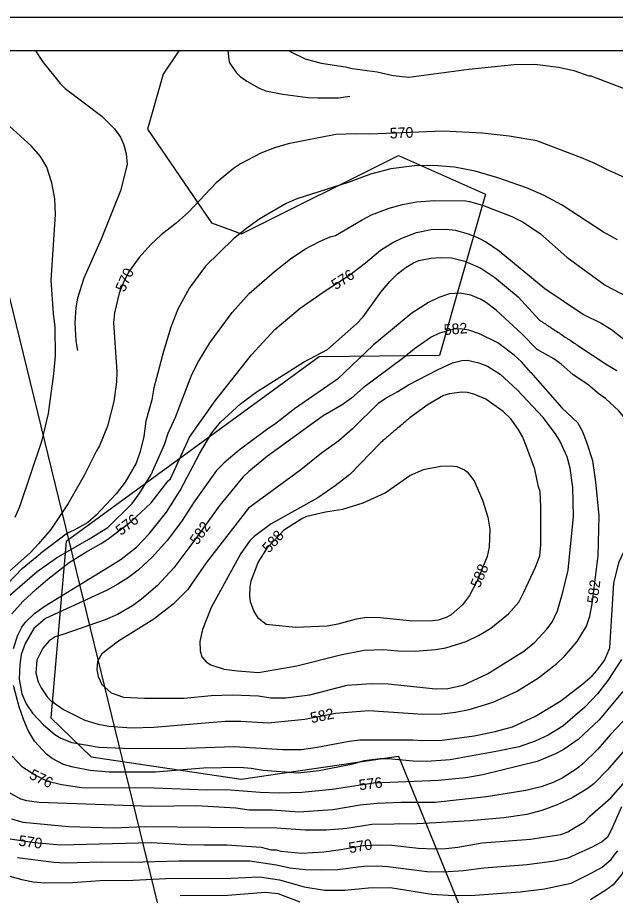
# Model space of a CAD drawing. Extents: x -709418 to -703832, y -1161719 to -1157826.
# Drawn here: x -707130 to -706679, y -1158488 to -1157826 of the extents above; entities that cross this region are included whole.
import ezdxf

# ---------------------------------------------------------------- set-up
doc = ezdxf.new("R2010")
doc.units = 0
for name, color, linetype in [('120_vrstevnice hlavní', 7, 'Continuous'), ('121_vrstevnice hlavní_popis', 7, 'Continuous'), ('122_vrstevnice základní', 7, 'Continuous'), ('124_vrstevnice doplňková', 7, 'Continuous'), ('514 odvodnění - LPIS', 7, 'Continuous'), ('723_radioreléová trasa_UAP', 7, 'Continuous'), ('800_mřížka', 7, 'Continuous')]:
    doc.layers.add(name, color=color, linetype=linetype)

msp = doc.modelspace()

# ---------------------------------------------------------------- linework, layer by layer
at = {"layer": '120_vrstevnice hlavní'}
for points in [[(-706644.97, -1157958.54), (-706684.12, -1157941.11), (-706695.12, -1157935.54), (-706704.83, -1157931.54), (-706738.41, -1157918.53), (-706759.27, -1157915.1), (-706779.84, -1157912.82), (-706809.27, -1157911.39), (-706864.41, -1157913.53), (-706874.7, -1157913.25), (-706890.13, -1157913.82), (-706926.13, -1157920.96), (-706936.42, -1157923.96), (-706946.7, -1157927.82), (-706962.13, -1157935.96), (-706967.28, -1157939.39), (-706980.57, -1157950.37), (-707001.42, -1157972.54), (-707010.71, -1157980.68), (-707021.85, -1157989.54), (-707029.71, -1157996.82), (-707038.56, -1158006.54), (-707046.57, -1158017.68), (-707050.71, -1158026.11), (-707053.57, -1158033.54), (-707057.28, -1158048.4), (-707057.85, -1158055.83), (-707055.42, -1158092.97), (-707055.71, -1158100.4), (-707057.57, -1158115.26), (-707062.57, -1158133.83), (-707068.57, -1158148.69), (-707070.85, -1158152.4), (-707079.99, -1158170.98), (-707092.14, -1158192.12), (-707105.28, -1158211.83), (-707114.43, -1158222.69), (-707120.85, -1158229.41), (-707141.04, -1158247.39)], [(-706749.7, -1158064.18), (-706769.12, -1158046.4), (-706776.41, -1158040.83), (-706780.41, -1158038.4), (-706788.41, -1158035.11), (-706796.41, -1158033.54), (-706804.41, -1158034.11), (-706812.41, -1158036.68), (-706820.27, -1158040.54), (-706832.7, -1158048.68), (-706861.98, -1158072.69), (-706888.99, -1158098.4), (-706921.42, -1158120.83), (-706935.42, -1158131.97), (-706942.42, -1158136.55), (-706963.13, -1158151.97), (-706974.42, -1158161.4), (-706980.28, -1158167.4), (-706997.13, -1158190.83), (-707006.13, -1158205.12), (-707017.14, -1158219.83), (-707028.71, -1158232.69), (-707039.42, -1158242.55), (-707046.71, -1158247.98), (-707054.71, -1158253.12), (-707062.71, -1158257.55), (-707109.21, -1158278.98)], [(-706699.98, -1158102.54), (-706711.01, -1158095.12), (-706720.01, -1158087.02), (-706725.69, -1158083.11), (-706738.26, -1158075.97), (-706749.7, -1158064.18)], [(-706683.4, -1158301.12), (-706680.45, -1158252.07), (-706676.26, -1158236.15), (-706669.12, -1158220.69), (-706664.12, -1158210.41), (-706659.83, -1158200.12), (-706656.55, -1158189.83), (-706654.55, -1158179.55), (-706653.83, -1158169.26), (-706655.4, -1158158.97), (-706658.69, -1158148.69), (-706664.12, -1158138.4), (-706667.55, -1158133.26), (-706676.55, -1158122.26), (-706686.69, -1158112.97), (-706691.41, -1158109.83), (-706699.98, -1158102.54)], [(-707109.21, -1158278.98), (-707118, -1158286.55), (-707124.71, -1158297.7), (-707127.71, -1158306.12), (-707128.71, -1158313.55), (-707129, -1158324.7), (-707127, -1158335.84), (-707123.85, -1158343.27), (-707119.14, -1158350.41), (-707110.85, -1158359.27), (-707102.28, -1158366.41), (-707097.71, -1158369.13), (-707089.28, -1158372.56), (-707068.71, -1158375.99), (-707044.71, -1158377.13), (-707002.99, -1158376.84), (-706966.99, -1158375.41), (-706930.42, -1158377.7), (-706916.13, -1158377.7), (-706904.13, -1158376.13), (-706880.13, -1158371.56), (-706872.13, -1158370.56), (-706832.13, -1158370.41), (-706824.7, -1158370.98), (-706809.84, -1158370.7), (-706785.84, -1158367.41), (-706769.84, -1158364.27), (-706756.98, -1158360.56), (-706739.55, -1158352.7), (-706720.41, -1158341.13), (-706703.69, -1158328.12), (-706696.69, -1158322.12), (-706693.12, -1158318.12), (-706687.55, -1158310.55), (-706683.4, -1158301.12)], [(-707137.57, -1158444.84), (-707117.57, -1158447.99), (-707097.57, -1158449.56), (-707029.56, -1158447.99), (-707002.71, -1158449.42), (-706989.85, -1158449.7), (-706972.42, -1158449.7), (-706946.42, -1158451.56), (-706938.99, -1158453.42), (-706935.27, -1158453.42), (-706931.56, -1158454.42), (-706915.84, -1158455.85), (-706899.27, -1158454.99), (-706886.41, -1158453.27), (-706869.27, -1158450.27), (-706856.41, -1158449.56), (-706847.84, -1158449.84), (-706827.84, -1158452.13), (-706815.84, -1158452.7), (-706807.27, -1158452.42), (-706798.12, -1158451.42), (-706779.84, -1158448.27), (-706743.27, -1158445.42), (-706720.41, -1158441.84), (-706715.14, -1158439.99), (-706709.83, -1158436.64), (-706702.58, -1158432.45), (-706698.39, -1158427.98), (-706682.76, -1158414.3), (-706626.94, -1158350.91)]]:
    msp.add_lwpolyline(points, dxfattribs=at)
at = {"layer": '122_vrstevnice základní'}
for points in [[(-706925.25, -1157850.62), (-706923.56, -1157851.82), (-706913.27, -1157856.67), (-706901.27, -1157860.1), (-706882.99, -1157862.82), (-706877.84, -1157864.1), (-706858.98, -1157866.68), (-706846.98, -1157869.25), (-706834.98, -1157870.53), (-706789.84, -1157864.53), (-706755.55, -1157861.1), (-706740.12, -1157860.82), (-706722.12, -1157863.1), (-706710.69, -1157865.53), (-706699.26, -1157869.53), (-706697.83, -1157869.53), (-706662.12, -1157883.1)], [(-707132.14, -1158202.41), (-707128.71, -1158194.41), (-707111.71, -1158144.4), (-707107, -1158124.4), (-707102.85, -1158094.4), (-707101.71, -1158080.69), (-707101.85, -1158059.26), (-707103.28, -1158048.97), (-707105, -1158023.82), (-707101.71, -1157974.11), (-707102.28, -1157962.39), (-707104.42, -1157950.39), (-707108.14, -1157938.39), (-707113, -1157930.39), (-707119.85, -1157922.53), (-707136.43, -1157907.53)], [(-706677.55, -1157993.25), (-706688.12, -1157987.39), (-706719.41, -1157967.11), (-706733.55, -1157959.68), (-706746.41, -1157954.11), (-706767.84, -1157946.54), (-706784.98, -1157941.39), (-706800.7, -1157938.54), (-706816.41, -1157937.25), (-706830.7, -1157937.54), (-706848.7, -1157939.68), (-706864.13, -1157943.68), (-706880.98, -1157950.11), (-706919.56, -1157962.39), (-706927.56, -1157965.82), (-706947.56, -1157977.39), (-706956.42, -1157983.68), (-706967.42, -1157992.54), (-706988.56, -1158013.11), (-707000.56, -1158029.4), (-707009.42, -1158045.54), (-707014.71, -1158059.26), (-707020.28, -1158077.54), (-707027.42, -1158104.97), (-707028.99, -1158114.11), (-707033.42, -1158130.12), (-707035.14, -1158141.55), (-707037.71, -1158152.97), (-707040.71, -1158161.83), (-707049.14, -1158175.98), (-707055.99, -1158184.98), (-707070.99, -1158201.12), (-707077.42, -1158206.41), (-707087.57, -1158212.41), (-707092.71, -1158214.69), (-707112.89, -1158229.79)], [(-707137.96, -1158262.79), (-707115.41, -1158243.48), (-707100.89, -1158233.14), (-707076.42, -1158218.98), (-707062.14, -1158210.41), (-707043.85, -1158192.26), (-707038.56, -1158184.83), (-707029.56, -1158170.26), (-707019.42, -1158147.69), (-707016.71, -1158139.26), (-707011.13, -1158126.97), (-706998.71, -1158094.97), (-706993.85, -1158084.97), (-706985.28, -1158070.97), (-706968.42, -1158048.11), (-706955.56, -1158033.82), (-706936.56, -1158017.25), (-706924.42, -1158007.68), (-706913.56, -1158000.4), (-706902.42, -1157994.54), (-706894.42, -1157991.11), (-706890.41, -1157989.97), (-706870.41, -1157978.11), (-706863.27, -1157974.54), (-706849.84, -1157969.39), (-706839.84, -1157966.68), (-706829.27, -1157964.68), (-706815.55, -1157963.68), (-706792.12, -1157963.97), (-706789.27, -1157964.39), (-706779.55, -1157967.25), (-706757.27, -1157975.82), (-706748.69, -1157979.97), (-706735.69, -1157988.82), (-706715.98, -1158006.4)], [(-707107.43, -1158249.27), (-707091.39, -1158236.77), (-707078.83, -1158228.95), (-707067.28, -1158222.26), (-707062.14, -1158218.98), (-707044.57, -1158205.69), (-707029.56, -1158191.69), (-707016.56, -1158175.12), (-707014.85, -1158173.69), (-707000.56, -1158142.12), (-706981.13, -1158114.69), (-706953.85, -1158079.97), (-706936.13, -1158060.97), (-706916.99, -1158044.83), (-706898.99, -1158032.25), (-706879.56, -1158019.68), (-706867.84, -1158010.68), (-706856.41, -1158000.97), (-706847.27, -1157995.25), (-706840.41, -1157991.97), (-706829.27, -1157987.82), (-706818.12, -1157985.54), (-706806.98, -1157985.25), (-706799.84, -1157986.11), (-706789.55, -1157988.97), (-706782.7, -1157991.68), (-706776.41, -1157995.11), (-706766.98, -1158001.68), (-706732.41, -1158029.97), (-706703.35, -1158049.64)], [(-707109.43, -1158269.41), (-707060.14, -1158239.26), (-707052.14, -1158234.12), (-707040.56, -1158225.12), (-707030.99, -1158215.12), (-707017.99, -1158198.83), (-707007.56, -1158182.4), (-706992.71, -1158154.12), (-706983.85, -1158138.97), (-706977.28, -1158130.83), (-706962.13, -1158116.97), (-706950.27, -1158108.11), (-706914.56, -1158085.69), (-706896.42, -1158076.11), (-706874.56, -1158056.68), (-706869.56, -1158051.26), (-706856.27, -1158032.82), (-706849.41, -1158024.68), (-706843.56, -1158018.97), (-706836.98, -1158013.82), (-706831.55, -1158010.54), (-706827.41, -1158008.82), (-706818.41, -1158007.11), (-706811.55, -1158006.68), (-706802.98, -1158006.97), (-706792.7, -1158009.4), (-706780.7, -1158014.68), (-706770.27, -1158021.68), (-706752.69, -1158036.25), (-706736.69, -1158053.7)], [(-706715.98, -1158006.4), (-706686.83, -1158027.4), (-706668.97, -1158036.68), (-706660.97, -1158039.97), (-706638.97, -1158045.54), (-706619.69, -1158051.4), (-706609.83, -1158058.4), (-706593.26, -1158074.54), (-706580.97, -1158085.11), (-706572.4, -1158088.83), (-706560.4, -1158089.83), (-706558.54, -1158089.4), (-706546.97, -1158082.4), (-706528.83, -1158057.54), (-706496.36, -1158003.45)], [(-706703.35, -1158049.64), (-706689.83, -1158056.12), (-706682.12, -1158060.97), (-706661.26, -1158077.4)], [(-706742.98, -1158093.32), (-706749.96, -1158085.22), (-706755.54, -1158080.2), (-706767.84, -1158071.11), (-706781.84, -1158064.26), (-706789.84, -1158061.4), (-706796.41, -1158060.4), (-706801.55, -1158060.68), (-706811.84, -1158063.68), (-706818.27, -1158066.83), (-706830.88, -1158075.52), (-706839.13, -1158082.26), (-706869.56, -1158104.83), (-706878.27, -1158112.69), (-706885.27, -1158117.69), (-706899.84, -1158125.97), (-706941.85, -1158156.55), (-706955.85, -1158168.12), (-706960.28, -1158172.4), (-706977.7, -1158193.4), (-706995.71, -1158218.69), (-707012.28, -1158240.69), (-707024.71, -1158253.98), (-707036.71, -1158264.27), (-707043.57, -1158269.27), (-707054.99, -1158275.98), (-707064.14, -1158279.84), (-707096.14, -1158290.98), (-707102, -1158292.84)], [(-706706.83, -1158073.4), (-706685.4, -1158087.54), (-706678.12, -1158091.83)], [(-706857.7, -1158116.26), (-706852.98, -1158112.97), (-706843.41, -1158107.83), (-706835.27, -1158102.69), (-706813.55, -1158091.26), (-706802.12, -1158086.11), (-706794.98, -1158084.26), (-706790.7, -1158083.97), (-706782.27, -1158085.97), (-706775.84, -1158088.54), (-706766.12, -1158094.69), (-706753.27, -1158106.4), (-706733.84, -1158127.23)], [(-706742.98, -1158093.32), (-706719.55, -1158119.97), (-706707.55, -1158131.4)], [(-706746.08, -1158149.92), (-706749.21, -1158141.75), (-706752.69, -1158136.12), (-706758.12, -1158128.4), (-706763.84, -1158122.83), (-706776.98, -1158113.54), (-706786.12, -1158109.69), (-706790.7, -1158108.54), (-706795.27, -1158108.11), (-706804.41, -1158109.4), (-706808.98, -1158110.83), (-706820.41, -1158117.4), (-706833.98, -1158127.26)], [(-706857.7, -1158116.26), (-706877.56, -1158135.97), (-706887.84, -1158144.97), (-706900.99, -1158154.26), (-706916.56, -1158166.83), (-706956.13, -1158195.83), (-706988.13, -1158236.98), (-707002.13, -1158257.41), (-707012.99, -1158268.12), (-707027.56, -1158279.41), (-707054.14, -1158296.12), (-707066.71, -1158305.55), (-707069.99, -1158311.41), (-707070.57, -1158317.55), (-707069.57, -1158322.7), (-707066.71, -1158328.7), (-707059.57, -1158335.12), (-707050.42, -1158338.41), (-707034.42, -1158339.13), (-707004.71, -1158338.98), (-706984.13, -1158337.12), (-706968.13, -1158336.41), (-706948.42, -1158337.41), (-706939.13, -1158338.7), (-706927.85, -1158338.84), (-706909.84, -1158336.41), (-706881.56, -1158329.27), (-706863.56, -1158327.98), (-706850.7, -1158328.27), (-706814.7, -1158332.12), (-706805.55, -1158331.7), (-706794.12, -1158329.12), (-706775.84, -1158320.7), (-706748.41, -1158303.55), (-706740.12, -1158296.84), (-706730.84, -1158287.12), (-706726.98, -1158281.84), (-706722.84, -1158273.27), (-706718.84, -1158258.98), (-706714.79, -1158242.43), (-706710.83, -1158202.12), (-706711.26, -1158179.83), (-706713.26, -1158165.55), (-706715.55, -1158156.97), (-706720.84, -1158145.55), (-706724.31, -1158139.68), (-706733.84, -1158127.23)], [(-707102, -1158292.84), (-707106.57, -1158295.88), (-707111.18, -1158301.33), (-707115.83, -1158310.31), (-707116.43, -1158319.84), (-707114.85, -1158326.7), (-707112.57, -1158331.27), (-707108, -1158338.13), (-707104.85, -1158341.27), (-707104, -1158341.41), (-707103.28, -1158342.41), (-707095.57, -1158347.7), (-707079.57, -1158355.7), (-707069.57, -1158358.7), (-707061.57, -1158360.13), (-707044.42, -1158361.41), (-707027.56, -1158360.98), (-706973.56, -1158356.41), (-706961.85, -1158356.41), (-706941.27, -1158357.7), (-706913.56, -1158354.84), (-706890.41, -1158350.27), (-706865.27, -1158348.27), (-706824.41, -1158351.13), (-706810.12, -1158350.84), (-706799.84, -1158349.7), (-706789.55, -1158347.56), (-706771.55, -1158341.98), (-706753.84, -1158333.98), (-706737.26, -1158323.7), (-706723.41, -1158312.98), (-706717.26, -1158307.12), (-706708.12, -1158296.27), (-706701.12, -1158284.7), (-706698.46, -1158277.19), (-706696.78, -1158267.98), (-706692.18, -1158231.55), (-706691.34, -1158201.39), (-706693.85, -1158175.85), (-706696.36, -1158159.93), (-706700.55, -1158146.95), (-706703.9, -1158138.16), (-706707.55, -1158131.4)], [(-706855.96, -1158145.92), (-706879.7, -1158170.26), (-706890.56, -1158178.98), (-706903.84, -1158187.98), (-706938.99, -1158207.55), (-706951.85, -1158217.12), (-706955.27, -1158220.55), (-706961.85, -1158229.83), (-706984.13, -1158270.55), (-706990.71, -1158287.27), (-706992.71, -1158296.41), (-706992.42, -1158303.27), (-706991.28, -1158307.84), (-706987.99, -1158311.7), (-706984.42, -1158313.98), (-706974.42, -1158317.12), (-706964.42, -1158318.55), (-706948.42, -1158319.7), (-706919.56, -1158314.55), (-706886.7, -1158306.41), (-706868.7, -1158302.84), (-706853.84, -1158302.41), (-706843.27, -1158303.41), (-706830.41, -1158303.7), (-706814.98, -1158302.41), (-706807.27, -1158301.12), (-706791.84, -1158296.27), (-706781.98, -1158291.55), (-706773.12, -1158286.12), (-706759.84, -1158275.55), (-706752.06, -1158266.72), (-706748.29, -1158259.19), (-706739.53, -1158240.11)], [(-706739.53, -1158240.11), (-706736.15, -1158231.55), (-706735.41, -1158223.26), (-706735.55, -1158194.98), (-706736, -1158183.25), (-706737.12, -1158179.62), (-706739.91, -1158166.22), (-706746.08, -1158149.92)], [(-706790.98, -1158168.26), (-706785.7, -1158174.98), (-706779.57, -1158189.61), (-706775.55, -1158202.41), (-706773.98, -1158211.55), (-706774.55, -1158225.26), (-706775.98, -1158232.12), (-706783.41, -1158250.41), (-706789.27, -1158261.69), (-706794.55, -1158268.55), (-706803.12, -1158276.12), (-706806.98, -1158278.27), (-706812.98, -1158280.12), (-706818.98, -1158280.84), (-706834.7, -1158280.69), (-706856.7, -1158278.41), (-706866.7, -1158278.27), (-706874.7, -1158279.41), (-706888.7, -1158283.27), (-706896.7, -1158284.69), (-706920.7, -1158285.84), (-706942.7, -1158283.41), (-706948.56, -1158278.84), (-706952.13, -1158273.27), (-706954.56, -1158266.41), (-706955.13, -1158261.84), (-706954.85, -1158254.98), (-706953.99, -1158250.41), (-706948.85, -1158236.69), (-706941.42, -1158225.26), (-706928.84, -1158211.69), (-706915.84, -1158203.55), (-706911.99, -1158201.69), (-706897.85, -1158198.52), (-706884.99, -1158196.4), (-706869.56, -1158191.69), (-706852.98, -1158184.26), (-706834.27, -1158170.98), (-706824.13, -1158166.55), (-706811.27, -1158163.97), (-706803.55, -1158163.69), (-706798.98, -1158164.26), (-706792.98, -1158166.69), (-706790.98, -1158168.26)], [(-707138.02, -1158252.69), (-707126.85, -1158241.24), (-707112.89, -1158229.79)], [(-707134.6, -1158275.36), (-707126.23, -1158266.14), (-707116.17, -1158256.93), (-707107.43, -1158249.27)], [(-707133.28, -1158301.55), (-707130.14, -1158291.55), (-707127.14, -1158285.55), (-707124.28, -1158281.7), (-707117.43, -1158275.27), (-707109.43, -1158269.41)], [(-706674.69, -1158309.84), (-706684.98, -1158325.7), (-706692.69, -1158335.84), (-706702.26, -1158345.84), (-706718.98, -1158360.27), (-706729.84, -1158366.98), (-706739.84, -1158371.56), (-706751.84, -1158375.7), (-706767.84, -1158379.13), (-706803.84, -1158385.56), (-706821.84, -1158386.84), (-706831.84, -1158386.56), (-706850.7, -1158384.7), (-706856.7, -1158384.84), (-706868.7, -1158386.41), (-706878.7, -1158388.99), (-706902.7, -1158393.84), (-706918.7, -1158395.56), (-706945.05, -1158393.59), (-706954.13, -1158391.99), (-706962.7, -1158391.27), (-706990.13, -1158391.84), (-707026.14, -1158394.84), (-707061.28, -1158394.99), (-707075.57, -1158393.7), (-707088.42, -1158391.13), (-707095.57, -1158388.99), (-707104.14, -1158384.56), (-707108.43, -1158381.41), (-707117.43, -1158371.56), (-707122.28, -1158363.56), (-707125.71, -1158355.56), (-707129, -1158345.56), (-707133.28, -1158329.55)], [(-706673.69, -1158334.13), (-706691.55, -1158355.41), (-706707.41, -1158370.27), (-706718.69, -1158378.13), (-706724.41, -1158381.13), (-706738.12, -1158386.7), (-706779.27, -1158396.84), (-706792.12, -1158399.13), (-706812.7, -1158401.27), (-706861.56, -1158403.27), (-706892.99, -1158407.84), (-706915.84, -1158410.13), (-706932.99, -1158410.7), (-706947.27, -1158410.27), (-706972.99, -1158408.27), (-706987.28, -1158408.42), (-707027.28, -1158406.99), (-707081.85, -1158406.7), (-707097.28, -1158404.42), (-707107.57, -1158401.84), (-707117.57, -1158396.99), (-707126.71, -1158390.99), (-707134.28, -1158382.7)], [(-706668.83, -1158351.7), (-706682.98, -1158366.41), (-706692.41, -1158377.41), (-706703.83, -1158388.7), (-706708.12, -1158392.13), (-706719.26, -1158399.42), (-706726.12, -1158402.7), (-706735.26, -1158405.99), (-706746.69, -1158408.7), (-706776.41, -1158413.42), (-706815.27, -1158417.84), (-706840.98, -1158417.7), (-706858.98, -1158418.42), (-706871.84, -1158419.7), (-706892.42, -1158423.27), (-706918.13, -1158424.99), (-706938.13, -1158423.56), (-706955.56, -1158423.56), (-706965.56, -1158421.99), (-706995.28, -1158420.27), (-707029.56, -1158420.7), (-707114.14, -1158417.7), (-707123.28, -1158416.56), (-707127.85, -1158415.27), (-707137, -1158410.27)], [(-706672.69, -1158378.41), (-706685.12, -1158393.13), (-706695.41, -1158403.56), (-706700.41, -1158407.42), (-706711.83, -1158414.27), (-706723.26, -1158419.56), (-706734.69, -1158423.84), (-706746.12, -1158426.84), (-706763.27, -1158429.42), (-706788.98, -1158431.56), (-706814.7, -1158433.13), (-706828.98, -1158433.84), (-706862.98, -1158434.27), (-706881.84, -1158437.27), (-706897.56, -1158438.7), (-706913.27, -1158438.56), (-706934.7, -1158437.13), (-707034.71, -1158436.13), (-707057.57, -1158436.99), (-707091.85, -1158436.13), (-707126.14, -1158432.84), (-707134.71, -1158430.42)], [(-706674.67, -1158420.94), (-706682.48, -1158438.54), (-706685.27, -1158443.84), (-706688.98, -1158447.27), (-706696.12, -1158451.27), (-706714.98, -1158459.7), (-706725.26, -1158461.99), (-706745.84, -1158464.7), (-706778.41, -1158467.28), (-706793.84, -1158469.42), (-706809.27, -1158470.42), (-706821.27, -1158470.13), (-706850.98, -1158466.28), (-706858.98, -1158465.7), (-706868.98, -1158465.99), (-706888.99, -1158468.42), (-706900.99, -1158468.85), (-706912.99, -1158468.56), (-706924.99, -1158467.28), (-706934.99, -1158465.13), (-706954.99, -1158462.13), (-707008.71, -1158462.13), (-707044.71, -1158462.99), (-707066.99, -1158462.7), (-707094.42, -1158463.56), (-707103, -1158462.99), (-707130.43, -1158459.56)], [(-706670.07, -1158442.06), (-706671.04, -1158444.96), (-706671.04, -1158449.71), (-706670.4, -1158464.77), (-706674.4, -1158471.85), (-706680.98, -1158479.85), (-706686.41, -1158483.85), (-706698.12, -1158491.13)], [(-707140.71, -1158472.13), (-707127, -1158475.85), (-707118.43, -1158477.56), (-707109.85, -1158478.28), (-707088.71, -1158478.13), (-707068.14, -1158476.7), (-707042.99, -1158476.28), (-707018.42, -1158474.99), (-706969.28, -1158474.85), (-706947.85, -1158473.7), (-706932.7, -1158476.13), (-706914.13, -1158481.28), (-706898.7, -1158483.99), (-706883.27, -1158483.85), (-706865.41, -1158482.13), (-706849.28, -1158481.95), (-706817.84, -1158486.85), (-706801.27, -1158487.85), (-706785.27, -1158487.7), (-706750.98, -1158485.13), (-706732.69, -1158482.85), (-706712.69, -1158478.56), (-706697.55, -1158470.99), (-706689.12, -1158466.42), (-706682.48, -1158460.87), (-706680.26, -1158457.42), (-706677.46, -1158454.17)], [(-706916.99, -1158492.99), (-706933.56, -1158486.7), (-706943.56, -1158485.7), (-706971.56, -1158487.85), (-707007.56, -1158488.28)]]:
    msp.add_lwpolyline(points, dxfattribs=at)
for points in [[(-706736.69, -1158053.7), (-706706.83, -1158073.4)], [(-706833.98, -1158127.26), (-706855.96, -1158145.92)]]:
    msp.add_open_spline(points, degree=1, dxfattribs=at)
at = {"layer": '124_vrstevnice doplňková'}
for points in [[(-707116.73, -1157850.62), (-707111.43, -1157858.67), (-707098.28, -1157875.25), (-707094.28, -1157879.25), (-707066.71, -1157900.1), (-707057.14, -1157909.53), (-707052.71, -1157915.96), (-707050.14, -1157921.53), (-707048.28, -1157928.39), (-707047.57, -1157936.54), (-707052.67, -1157956.29), (-707067.28, -1157992.68), (-707080.35, -1158022.28), (-707084.99, -1158037.25), (-707086.42, -1158044.4), (-707087.14, -1158055.83), (-707086.42, -1158069.4), (-707084.99, -1158076.83)], [(-706971.72, -1157850.62), (-706970.56, -1157859.25), (-706965.28, -1157866.96), (-706962.28, -1157869.96), (-706957.42, -1157873.68), (-706948.13, -1157878.82), (-706942.99, -1157880.82), (-706930.27, -1157883.53), (-706911.27, -1157885.82), (-706903.56, -1157886.25), (-706888.13, -1157886.1), (-706879.7, -1157884.96)]]:
    msp.add_lwpolyline(points, dxfattribs=at)
at = {"layer": '514 odvodnění - LPIS'}
msp.add_lwpolyline([(-707008.65, -1157850.62), (-707020.37, -1157868.34), (-707032.18, -1157909.71), (-706983.9, -1157980.47), (-706961.3, -1157988.78), (-706842.86, -1157929.78), (-706777.34, -1157958.78), (-706811.96, -1158080.45), (-706902.81, -1158081.49), (-707093.53, -1158220.83), (-707105.15, -1158353.92), (-707074.8, -1158383.37), (-706961.71, -1158400.07), (-706842.82, -1158382.87), (-706781.21, -1158533.83), (-706846.65, -1158565.03), (-707110.93, -1158585.03), (-707191.51, -1158614.18), (-707310.74, -1158705.87), (-707472.83, -1158919.53), (-707502.65, -1158935.48), (-707489.16, -1159005.71), (-707569.43, -1159066.92)], dxfattribs=at)
at = {"layer": '723_radioreléová trasa_UAP'}
msp.add_lwpolyline([(-707182.2, -1157850.62), (-706271.36, -1161577.76)], dxfattribs=at)
at = {"layer": '800_mřížka'}
for points in [[(-703832.2, -1161718.9), (-703832.2, -1157825.62), (-709417.73, -1157825.62), (-709417.73, -1161718.9)], [(-703857.2, -1161693.9), (-703857.2, -1157850.62), (-709392.73, -1157850.62), (-709392.73, -1161693.9)]]:
    msp.add_lwpolyline(points, close=True, dxfattribs=at)

# ---------------------------------------------------------------- texts
at = {"layer": '121_vrstevnice hlavní_popis'}
for s, rotation, p in [('570', 2.41497, (-706849.32, -1157916.89)), ('570', 65.45601, (-707049.63, -1158033.22)), ('576', 32.7617, (-706890.3, -1158031.37)), ('582', 4.68187, (-706808.37, -1158065.13)), ('576', 37.52988, (-707052.4, -1158216.77)), ('582', 54.74608, (-706994.59, -1158224)), ('588', 48.40997, (-706940.56, -1158230.07)), ('588', 67.24786, (-706781.61, -1158256.44)), ('582', 82.45606, (-706692.77, -1158268.02)), ('582', 11.8582, (-706908.51, -1158357.94)), ('576', 334.06029, (-707122.19, -1158399.33)), ('576', 7.13303, (-706872.32, -1158408.58)), ('570', 352.08158, (-707129.97, -1158450.27)), ('570', 9.53553, (-706879.78, -1158455.99))]:
    msp.add_text(s, height=8, rotation=rotation, dxfattribs=at).set_placement(p)

doc.saveas('drawing.dxf')
